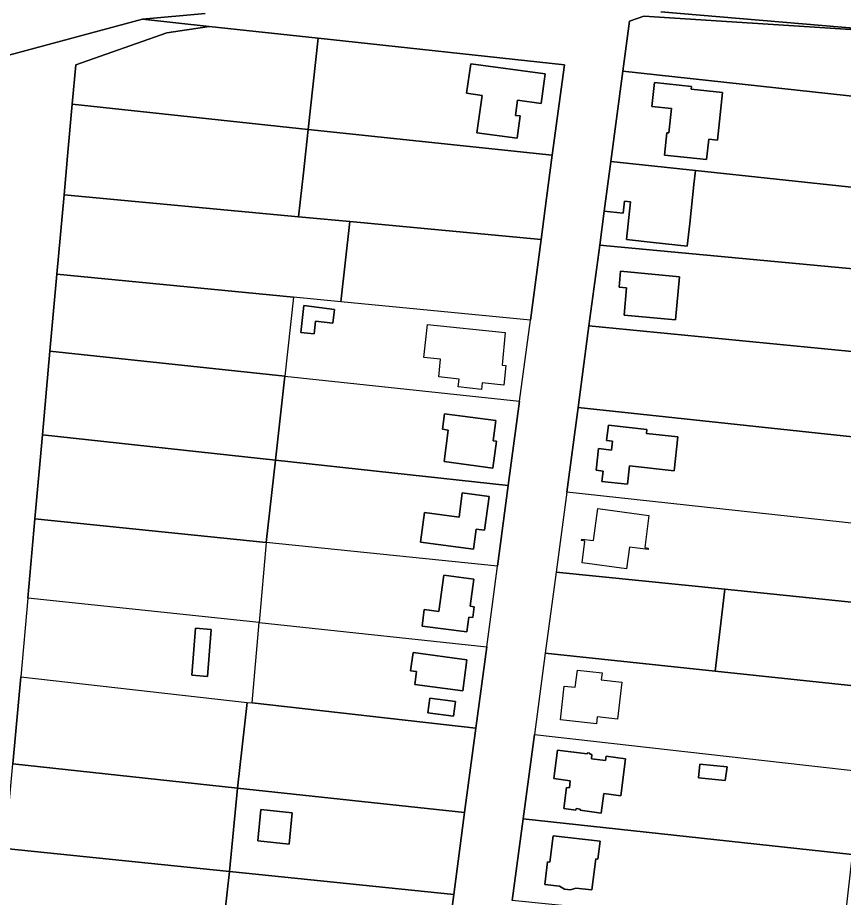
# Model space of a CAD drawing. Extents: x -521939 to -516426, y -1197857 to -1189551.
# Drawn here: x -519664.5 to -519454.5, y -1191200.5 to -1190976.7 of the extents above; entities that cross this region are included whole.
import ezdxf

# ---------------------------------------------------------------- set-up
doc = ezdxf.new("R2010")
doc.units = 0
for name, color, linetype in [('95560013', 7, 'Continuous'), ('95590013', 7, 'Continuous'), ('95640013', 7, 'Continuous')]:
    doc.layers.add(name, color=color, linetype=linetype)

msp = doc.modelspace()

# ---------------------------------------------------------------- linework, layer by layer
at = {"layer": '95560013'}
for points in [[(-519588.06, -1190981.97), (-519590.6, -1191005.15), (-519650.63, -1190998.76), (-519649.73, -1190988.71), (-519626.59, -1190980.56), (-519615.78, -1190978.97)], [(-519593.04, -1191027.39), (-519652.71, -1191021.78), (-519651.65, -1191010.05), (-519650.63, -1190998.76), (-519590.6, -1191005.15), (-519591.82, -1191016.22)], [(-519531.36, -1191033.18), (-519579.98, -1191028.61), (-519593.04, -1191027.39), (-519591.82, -1191016.22), (-519590.6, -1191005.15), (-519528.51, -1191011.75), (-519529.95, -1191022.61)], [(-519654.53, -1191041.95), (-519652.71, -1191021.78), (-519593.04, -1191027.39), (-519579.98, -1191028.61), (-519582.27, -1191048.98), (-519594.32, -1191047.81)], [(-519582.27, -1191048.98), (-519579.98, -1191028.61), (-519531.36, -1191033.18), (-519534.1, -1191053.67)], [(-519656.29, -1191061.59), (-519654.53, -1191041.95), (-519594.32, -1191047.81), (-519596.57, -1191067.96)], [(-519596.57, -1191067.96), (-519598.96, -1191089.31), (-519658.21, -1191082.84), (-519656.29, -1191061.59)], [(-519660.14, -1191104.26), (-519658.21, -1191082.84), (-519598.96, -1191089.31), (-519601.29, -1191110.25)], [(-519661.95, -1191124.38), (-519660.14, -1191104.26), (-519601.29, -1191110.25), (-519603.11, -1191130.62)], [(-519608.58, -1191172.73), (-519665.75, -1191166.57), (-519663.75, -1191144.4), (-519606.11, -1191150.9)], [(-519550.81, -1191178.95), (-519608.58, -1191172.73), (-519606.11, -1191150.9), (-519604.84, -1191151.04), (-519547.94, -1191157.45)], [(-519610.65, -1191193.91), (-519667.69, -1191188.06), (-519665.75, -1191166.57), (-519608.58, -1191172.73)], [(-519612.99, -1191214.92), (-519661.44, -1191209.78), (-519669.56, -1191208.87), (-519667.69, -1191188.06), (-519610.65, -1191193.91)]]:
    msp.add_lwpolyline(points, close=True, dxfattribs=at)
at = {"layer": '95590013'}
for points in [[(-519427.28, -1190999.38), (-519510.54, -1190990.37), (-519508.85, -1190977.63), (-519505.2, -1190976.39), (-519424.9, -1190981.51)], [(-519590.6, -1191005.15), (-519588.06, -1190981.97), (-519525.44, -1190988.75), (-519528.51, -1191011.75)], [(-519530.31, -1190991.05), (-519549.28, -1190988.47), (-519550.3, -1190995.95), (-519546.39, -1190996.52), (-519547.69, -1191006.02), (-519537.46, -1191007.41), (-519536.7, -1191001.74), (-519537.88, -1191001.58), (-519537.34, -1190997.73), (-519531.32, -1190998.54)], [(-519427.28, -1190999.38), (-519430.31, -1191022.2), (-519492.13, -1191015.62), (-519513.6, -1191013.34), (-519510.54, -1190990.37)], [(-519499.37, -1191005.99), (-519500, -1191011.7), (-519489.31, -1191012.85), (-519488.71, -1191007.65), (-519486.49, -1191007.86), (-519485.2, -1190995.78), (-519493.15, -1190994.96), (-519493.08, -1190994.28), (-519502.55, -1190993.25), (-519503.2, -1190999.33), (-519498.22, -1190999.85), (-519498.87, -1191006.05)], [(-519430.31, -1191022.2), (-519431.72, -1191032.74), (-519433, -1191042.42), (-519516.44, -1191034.58), (-519515.29, -1191025.95), (-519510.45, -1191026.49), (-519510.13, -1191023.45), (-519508.63, -1191023.61), (-519509.66, -1191033.14), (-519502.85, -1191033.89), (-519494.21, -1191034.84), (-519493.55, -1191029.11), (-519492.51, -1191019.19), (-519492.13, -1191015.62)], [(-519433, -1191042.42), (-519435.77, -1191063.23), (-519519.18, -1191055.12), (-519516.44, -1191034.58)], [(-519496.15, -1191042.68), (-519511.16, -1191041.25), (-519511.54, -1191045.27), (-519509.61, -1191045.46), (-519510.26, -1191052.37), (-519497.2, -1191053.63)], [(-519521.95, -1191075.91), (-519519.18, -1191055.12), (-519435.77, -1191063.23), (-519438.64, -1191084.8)], [(-519536.85, -1191074.32), (-519539.71, -1191095.78), (-519598.96, -1191089.31), (-519596.57, -1191067.96)], [(-519438.64, -1191084.8), (-519441.53, -1191106.5), (-519524.82, -1191097.41), (-519521.95, -1191075.91)], [(-519542.85, -1191079.21), (-519555.91, -1191077.47), (-519556.42, -1191081.44), (-519554.98, -1191081.63), (-519556.02, -1191089.67), (-519543.61, -1191091.32), (-519542.67, -1191084.48), (-519543.55, -1191084.34)], [(-519514.25, -1191080.43), (-519514.71, -1191084.29), (-519513.23, -1191084.44), (-519513.47, -1191086.78), (-519516.75, -1191086.37), (-519517.38, -1191091.87), (-519515.58, -1191092.07), (-519515.88, -1191094.7), (-519509.35, -1191095.43), (-519508.84, -1191090.73), (-519497.54, -1191091.97), (-519496.56, -1191083.35), (-519504.54, -1191082.5), (-519504.44, -1191081.5)], [(-519539.71, -1191095.78), (-519542.44, -1191116.24), (-519601.29, -1191110.25), (-519598.96, -1191089.31)], [(-519544.58, -1191098.54), (-519551.41, -1191097.62), (-519552.24, -1191103.78), (-519561.02, -1191102.64), (-519562.03, -1191110.18), (-519548.55, -1191111.97), (-519547.85, -1191106.85), (-519545.73, -1191107.12)], [(-519604.84, -1191151.04), (-519603.11, -1191130.62), (-519545.18, -1191136.77), (-519547.94, -1191157.45)], [(-519563.03, -1191143.05), (-519563.5, -1191146.32), (-519551.3, -1191147.96), (-519550.26, -1191140.05), (-519563.94, -1191138.22), (-519564.55, -1191142.86)], [(-519553.18, -1191150.72), (-519559.66, -1191149.85), (-519560.15, -1191153.55), (-519553.68, -1191154.42)], [(-519452.21, -1191189.61), (-519535.92, -1191180.56), (-519533.06, -1191159.12), (-519449.78, -1191168.5)], [(-519524.13, -1191172.68), (-519524.92, -1191172.58), (-519525.58, -1191177.89), (-519522.5, -1191178.32), (-519522.44, -1191177.92), (-519521.39, -1191178.07), (-519521.43, -1191178.34), (-519516.12, -1191179.05), (-519515.38, -1191174.13), (-519511.11, -1191174.69), (-519509.9, -1191165.26), (-519514.85, -1191164.62), (-519515.01, -1191165.72), (-519518.57, -1191165.27), (-519518.43, -1191164.17), (-519519, -1191164.11), (-519518.96, -1191163.83), (-519519.59, -1191163.74), (-519519.63, -1191163.98), (-519527.17, -1191163.03), (-519528.11, -1191170.29), (-519523.93, -1191170.89)], [(-519490.97, -1191166.6), (-519491.35, -1191170.09), (-519484.5, -1191170.79), (-519484.07, -1191167.31)], [(-519553.58, -1191199.76), (-519610.65, -1191193.91), (-519608.58, -1191172.73), (-519550.81, -1191178.95)], [(-519602.62, -1191178.15), (-519603.44, -1191186.17), (-519595.45, -1191186.98), (-519594.66, -1191179)], [(-519454.55, -1191209.89), (-519504.26, -1191204.8), (-519538.69, -1191201.28), (-519535.92, -1191180.56), (-519452.21, -1191189.61)], [(-519528.29, -1191184.83), (-519529.11, -1191191.57), (-519529.72, -1191191.5), (-519530.41, -1191197.2), (-519526.72, -1191197.64), (-519525.42, -1191198.42), (-519523.89, -1191198.6), (-519522.5, -1191198.15), (-519518.49, -1191198.62), (-519517.46, -1191190.75), (-519516.94, -1191190.8), (-519516.38, -1191186.24)]]:
    msp.add_lwpolyline(points, close=True, dxfattribs=at)
for points in [[(-519594.32, -1191047.81), (-519596.57, -1191067.96)], [(-519582.27, -1191048.98), (-519594.32, -1191047.81)], [(-519534.1, -1191053.67), (-519582.27, -1191048.98)], [(-519588.71, -1191053.94), (-519589.08, -1191057.17), (-519592.47, -1191056.79), (-519591.69, -1191049.99), (-519583.91, -1191050.94), (-519584.36, -1191054.47), (-519588.71, -1191053.94)], [(-519536.85, -1191074.32), (-519534.1, -1191053.67)], [(-519561.16, -1191063.2), (-519560.26, -1191054.79)], [(-519560.26, -1191054.79), (-519540.5, -1191056.79)], [(-519540.5, -1191056.79), (-519541.31, -1191065.15), (-519540.36, -1191065.25), (-519540.85, -1191070.18)], [(-519552.48, -1191070.65), (-519552.21, -1191068.66), (-519557.4, -1191068.13), (-519556.93, -1191063.64), (-519561.16, -1191063.2)], [(-519596.57, -1191067.96), (-519536.85, -1191074.32)], [(-519540.85, -1191070.18), (-519546.38, -1191069.59), (-519546.55, -1191071.29)], [(-519546.55, -1191071.29), (-519552.48, -1191070.65)], [(-519524.82, -1191097.41), (-519527.54, -1191117.76)], [(-519441.53, -1191106.5), (-519524.82, -1191097.41)], [(-519521.02, -1191109.41), (-519518.01, -1191109.73), (-519516.96, -1191101.63)], [(-519516.96, -1191101.63), (-519503.94, -1191103.41)], [(-519503.94, -1191103.41), (-519504.95, -1191111.55), (-519504.09, -1191111.71), (-519504.13, -1191112.06)], [(-519601.29, -1191110.25), (-519603.11, -1191130.62)], [(-519542.44, -1191116.24), (-519601.29, -1191110.25)], [(-519521.07, -1191109.77), (-519521.02, -1191109.41)], [(-519520.91, -1191115.41), (-519520.2, -1191109.9), (-519521.07, -1191109.77)], [(-519504.13, -1191112.06), (-519508.9, -1191111.43), (-519509.66, -1191116.92), (-519520.91, -1191115.41)], [(-519543.82, -1191126.59), (-519542.44, -1191116.24)], [(-519561.64, -1191131.5), (-519561.07, -1191127.27), (-519557.35, -1191127.75), (-519556.12, -1191118.53), (-519548.47, -1191119.59), (-519549.4, -1191126.46), (-519548.41, -1191126.58), (-519548.76, -1191129.33), (-519549.72, -1191129.22), (-519550.28, -1191133), (-519561.64, -1191131.5)], [(-519527.54, -1191117.76), (-519484.62, -1191122.13)], [(-519484.62, -1191122.13), (-519487.11, -1191142.93)], [(-519444.16, -1191126.25), (-519484.62, -1191122.13)], [(-519484.62, -1191122.13), (-519444.16, -1191126.25)], [(-519661.95, -1191124.38), (-519663.75, -1191144.4)], [(-519603.11, -1191130.62), (-519661.95, -1191124.38)], [(-519545.18, -1191136.77), (-519543.82, -1191126.59)], [(-519615.25, -1191132.34), (-519616.21, -1191144.3), (-519620.21, -1191143.98), (-519619.25, -1191132.02), (-519615.25, -1191132.34)], [(-519604.84, -1191151.04), (-519603.11, -1191130.62)], [(-519603.11, -1191130.62), (-519545.18, -1191136.77)], [(-519530.29, -1191138.35), (-519533.06, -1191159.12)], [(-519487.11, -1191142.93), (-519530.29, -1191138.35)], [(-519522.67, -1191147.07), (-519522.11, -1191142.72)], [(-519522.11, -1191142.72), (-519515.84, -1191143.41), (-519516.05, -1191145.2), (-519510.84, -1191145.79)], [(-519487.11, -1191142.93), (-519446.95, -1191147.2)], [(-519446.95, -1191147.2), (-519487.11, -1191142.93)], [(-519663.75, -1191144.4), (-519606.11, -1191150.9)], [(-519510.84, -1191145.79), (-519511.9, -1191155.14), (-519517.12, -1191154.55), (-519517.31, -1191156.33), (-519526.45, -1191155.31), (-519525.5, -1191146.75)], [(-519525.5, -1191146.75), (-519522.67, -1191147.07)], [(-519606.11, -1191150.9), (-519604.84, -1191151.04)], [(-519533.06, -1191159.12), (-519449.78, -1191168.5)]]:
    msp.add_lwpolyline(points, dxfattribs=at)
at = {"layer": '95640013'}
for points in [[(-519616.83, -1190975.66), (-519632.78, -1190977.13), (-519669, -1190986.87), (-519687.23, -1190994.86), (-519703.86, -1191004.43), (-519704.66, -1190997.94), (-519701.31, -1190989.56), (-519698.16, -1190981.7), (-519695.12, -1190980.71), (-519674.43, -1190973.99)], [(-519556.38, -1191220.91), (-519553.58, -1191199.76), (-519550.81, -1191178.95), (-519547.94, -1191157.45), (-519545.18, -1191136.77), (-519543.82, -1191126.59), (-519542.44, -1191116.24), (-519539.71, -1191095.78), (-519536.85, -1191074.32), (-519534.1, -1191053.67), (-519531.36, -1191033.18), (-519529.95, -1191022.61), (-519528.51, -1191011.75), (-519525.44, -1190988.75), (-519588.06, -1190981.97), (-519615.78, -1190978.97), (-519632.78, -1190977.13), (-519616.83, -1190975.66)], [(-519500.93, -1190975.25), (-519449.83, -1190979.56), (-519432.11, -1190980.79), (-519419.57, -1190981.34), (-519410.6, -1190981.51), (-519394.11, -1190981.71), (-519394.27, -1190976.53)], [(-519394.27, -1190976.53), (-519394.11, -1190981.71), (-519410.6, -1190981.51), (-519419.57, -1190981.34), (-519432.11, -1190980.79), (-519449.83, -1190979.56), (-519500.93, -1190975.25)], [(-519669, -1190986.87), (-519632.78, -1190977.13), (-519615.78, -1190978.97), (-519626.59, -1190980.56), (-519649.73, -1190988.71), (-519650.63, -1190998.76), (-519651.65, -1191010.05), (-519652.71, -1191021.78), (-519654.53, -1191041.95), (-519656.29, -1191061.59), (-519658.21, -1191082.84), (-519660.14, -1191104.26), (-519661.95, -1191124.38), (-519663.75, -1191144.4), (-519665.75, -1191166.57)], [(-519505.2, -1190976.39), (-519508.85, -1190977.63), (-519510.54, -1190990.37), (-519513.6, -1191013.34), (-519515.29, -1191025.95), (-519516.44, -1191034.58), (-519519.18, -1191055.12), (-519521.95, -1191075.91), (-519524.82, -1191097.41), (-519527.54, -1191117.76), (-519530.29, -1191138.35), (-519533.06, -1191159.12), (-519535.92, -1191180.56), (-519538.69, -1191201.28)], [(-519332.36, -1191469.24), (-519332.52, -1191459.34), (-519332.14, -1191446.29), (-519321.4, -1191267.83), (-519316.89, -1191192.89), (-519318.55, -1191187.13), (-519317.35, -1191167.16), (-519315.01, -1191161.64), (-519305.71, -1191007.17), (-519305.81, -1190992.14), (-519306.31, -1190988.17), (-519308.33, -1190985.05), (-519310.24, -1190983.36), (-519310.59, -1190983.35), (-519311.8, -1190983.33), (-519412.63, -1190982.16), (-519418.57, -1190981.92), (-519424.9, -1190981.51), (-519505.2, -1190976.39)], [(-519584.36, -1191054.47), (-519583.91, -1191050.94), (-519591.69, -1191049.99), (-519592.47, -1191056.79), (-519589.08, -1191057.17), (-519588.71, -1191053.94), (-519584.36, -1191054.47)], [(-519550.28, -1191133), (-519549.72, -1191129.22), (-519548.76, -1191129.33), (-519548.41, -1191126.58), (-519549.4, -1191126.46), (-519548.47, -1191119.59), (-519556.12, -1191118.53), (-519557.35, -1191127.75), (-519561.07, -1191127.27), (-519561.64, -1191131.5), (-519550.28, -1191133)], [(-519527.54, -1191117.76), (-519530.29, -1191138.35)], [(-519484.62, -1191122.13), (-519527.54, -1191117.76)], [(-519487.11, -1191142.93), (-519484.62, -1191122.13)], [(-519619.25, -1191132.02), (-519620.21, -1191143.98), (-519616.21, -1191144.3), (-519615.25, -1191132.34), (-519619.25, -1191132.02)], [(-519530.29, -1191138.35), (-519487.11, -1191142.93)]]:
    msp.add_lwpolyline(points, dxfattribs=at)
for points in [[(-519537.46, -1191007.41), (-519547.69, -1191006.02), (-519546.39, -1190996.52), (-519550.3, -1190995.95), (-519549.28, -1190988.47), (-519530.31, -1190991.05), (-519531.32, -1190998.54), (-519537.34, -1190997.73), (-519537.88, -1191001.58), (-519536.7, -1191001.74)], [(-519498.22, -1190999.85), (-519503.2, -1190999.33), (-519502.55, -1190993.25), (-519493.08, -1190994.28), (-519493.15, -1190994.96), (-519485.2, -1190995.78), (-519486.49, -1191007.86), (-519488.71, -1191007.65), (-519489.31, -1191012.85), (-519500, -1191011.7), (-519499.37, -1191005.99), (-519498.87, -1191006.05)], [(-519492.51, -1191019.19), (-519493.55, -1191029.11), (-519494.21, -1191034.84), (-519502.85, -1191033.89), (-519509.66, -1191033.14), (-519508.63, -1191023.61), (-519510.13, -1191023.45), (-519510.45, -1191026.49), (-519515.29, -1191025.95), (-519513.6, -1191013.34), (-519492.13, -1191015.62)], [(-519496.15, -1191042.68), (-519497.2, -1191053.63), (-519510.26, -1191052.37), (-519509.61, -1191045.46), (-519511.54, -1191045.27), (-519511.16, -1191041.25)], [(-519552.48, -1191070.65), (-519552.21, -1191068.66), (-519557.4, -1191068.13), (-519556.93, -1191063.64), (-519561.16, -1191063.2), (-519560.26, -1191054.79), (-519540.5, -1191056.79), (-519541.31, -1191065.15), (-519540.36, -1191065.25), (-519540.85, -1191070.18), (-519546.38, -1191069.59), (-519546.55, -1191071.29)], [(-519543.61, -1191091.32), (-519556.02, -1191089.67), (-519554.98, -1191081.63), (-519556.42, -1191081.44), (-519555.91, -1191077.47), (-519542.85, -1191079.21), (-519543.55, -1191084.34), (-519542.67, -1191084.48)], [(-519514.71, -1191084.29), (-519514.25, -1191080.43), (-519504.44, -1191081.5), (-519504.54, -1191082.5), (-519496.56, -1191083.35), (-519497.54, -1191091.97), (-519508.84, -1191090.73), (-519509.35, -1191095.43), (-519515.88, -1191094.7), (-519515.58, -1191092.07), (-519517.38, -1191091.87), (-519516.75, -1191086.37), (-519513.47, -1191086.78), (-519513.23, -1191084.44)], [(-519562.03, -1191110.18), (-519561.02, -1191102.64), (-519552.24, -1191103.78), (-519551.41, -1191097.62), (-519544.58, -1191098.54), (-519545.73, -1191107.12), (-519547.85, -1191106.85), (-519548.55, -1191111.97)], [(-519508.9, -1191111.43), (-519509.66, -1191116.92), (-519520.91, -1191115.41), (-519520.2, -1191109.9), (-519521.07, -1191109.77), (-519521.02, -1191109.41), (-519518.01, -1191109.73), (-519516.96, -1191101.63), (-519503.94, -1191103.41), (-519504.95, -1191111.55), (-519504.09, -1191111.71), (-519504.13, -1191112.06)], [(-519563.03, -1191143.05), (-519564.55, -1191142.86), (-519563.94, -1191138.22), (-519550.26, -1191140.05), (-519551.3, -1191147.96), (-519563.5, -1191146.32)], [(-519517.31, -1191156.33), (-519526.45, -1191155.31), (-519525.5, -1191146.75), (-519522.67, -1191147.07), (-519522.11, -1191142.72), (-519515.84, -1191143.41), (-519516.05, -1191145.2), (-519510.84, -1191145.79), (-519511.9, -1191155.14), (-519517.12, -1191154.55)], [(-519553.18, -1191150.72), (-519553.68, -1191154.42), (-519560.15, -1191153.55), (-519559.66, -1191149.85)], [(-519523.93, -1191170.89), (-519528.11, -1191170.29), (-519527.17, -1191163.03), (-519519.63, -1191163.98), (-519519.59, -1191163.74), (-519518.96, -1191163.83), (-519519, -1191164.11), (-519518.43, -1191164.17), (-519518.57, -1191165.27), (-519515.01, -1191165.72), (-519514.85, -1191164.62), (-519509.9, -1191165.26), (-519511.11, -1191174.69), (-519515.38, -1191174.13), (-519516.12, -1191179.05), (-519521.43, -1191178.34), (-519521.39, -1191178.07), (-519522.44, -1191177.92), (-519522.5, -1191178.32), (-519525.58, -1191177.89), (-519524.92, -1191172.58), (-519524.13, -1191172.68)], [(-519484.07, -1191167.31), (-519484.5, -1191170.79), (-519491.35, -1191170.09), (-519490.97, -1191166.6)], [(-519595.45, -1191186.98), (-519603.44, -1191186.17), (-519602.62, -1191178.15), (-519594.66, -1191179)], [(-519516.38, -1191186.24), (-519516.94, -1191190.8), (-519517.46, -1191190.75), (-519518.49, -1191198.62), (-519522.5, -1191198.15), (-519523.89, -1191198.6), (-519525.42, -1191198.42), (-519526.72, -1191197.64), (-519530.41, -1191197.2), (-519529.72, -1191191.5), (-519529.11, -1191191.57), (-519528.29, -1191184.83)], [(-519556.38, -1191220.91), (-519573.17, -1191219.15), (-519612.99, -1191214.92), (-519610.65, -1191193.91), (-519553.58, -1191199.76)]]:
    msp.add_lwpolyline(points, close=True, dxfattribs=at)

doc.saveas('drawing.dxf')
